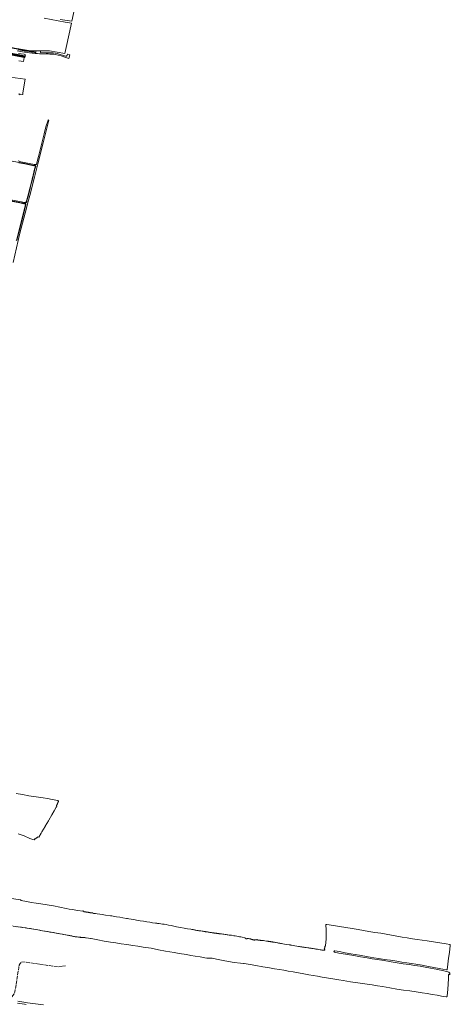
# Model space of a CAD drawing. Header units: metres. Extents: x 149984 to 156489, y 469398 to 478068.
# Tile 700 of 854: x 155778 to 156475, y 470646 to 472239. Entities that reach past the tile are written whole.
import ezdxf

# ---------------------------------------------------------------- set-up
doc = ezdxf.new("R2010")
doc.units = ezdxf.units.M
doc.header["$LTSCALE"] = 0.75
doc.linetypes.add('IE-TERREINAFSCHEIDING-SO', pattern=[10, 8, -2])
for name, color, linetype, lineweight in [('B-WE-GR-GRAS-GV', 252, 'Continuous', 13), ('B-WE-IE-TERREINAFSCHEIDING-G', 252, 'IE-TERREINAFSCHEIDING-SO', 18), ('B-WE-OG-TERREIN_OEVER-GV', 252, 'Continuous', 18), ('B-WE-OG-WATER_SLOOT-GV', 252, 'Continuous', 18), ('B-WE-OG-WEG-GV', 252, 'Continuous', 18), ('B-WE-VH-GESLOTENVERHARDING-GV', 252, 'Continuous', 18)]:
    doc.layers.add(name, color=color, linetype=linetype, lineweight=lineweight)

msp = doc.modelspace()

# ---------------------------------------------------------------- linework, layer by layer
at = {"layer": 'B-WE-GR-GRAS-GV', "flags": 128}
for points in [[(155844.009, 472239.353), (155862.53, 472236.707), (155870.203, 472272.294)], [(155773.916, 472192.679), (155786.285, 472190.356), (155795.048, 472188.866), (155799.1, 472188.577), (155802.001, 472188.577), (155803.791, 472188.577), (155811.8, 472188.577), (155826.484, 472188.842), (155851.223, 472184.344), (155853.736, 472194.001), (155862.203, 472233.292), (155852.149, 472235.144), (155817.792, 472241.552)], [(155776.769, 472172.731), (155784.385, 472171.461), (155785.633, 472178.101), (155742.979, 472186.133)], [(155776.168, 472118.449), (155778.575, 472119.211), (155778.447, 472118.698), (155778.204, 472117.729), (155783.141, 472118.108), (155783.433, 472119.784), (155783.591, 472120.81), (155786.998, 472142.894), (155754.866, 472147.115)], [(155760.669, 471948.366), (155781.168, 471944.646), (155786.347, 471943.603), (155786.883, 471943.531), (155787.371, 471943.504), (155787.7, 471943.539), (155787.979, 471943.621), (155788.337, 471943.837), (155788.706, 471944.19), (155788.868, 471944.458), (155789.199, 471945.376), (155789.568, 471946.675), (155789.872, 471947.904), (155790.376, 471949.809), (155791.264, 471953.344), (155792.912, 471959.893), (155794.606, 471966.519), (155796.097, 471971.978), (155797.257, 471976.69), (155798.318, 471981.06), (155798.93, 471983.732), (155799.441, 471985.419), (155799.87, 471986.856), (155800.272, 471988.312), (155800.697, 471990.011), (155801.175, 471992.553), (155801.663, 471995.043), (155802.278, 471997.375), (155802.83, 471999.116), (155803.352, 472000.492), (155803.708, 472001.489), (155803.843, 472001.995), (155803.84, 472002.15), (155803.723, 472002.256), (155803.053, 472002.455), (155801.15, 472002.895), (155786.664, 472005.797), (155777.104, 472007.776)], [(155787.243, 471940.856), (155778.513, 471943.027), (155679.393, 471960.934), (155651.27, 471965.504), (155624.614, 471970.456), (155599.302, 471975.605), (155597.668, 471975.906), (155525.644, 471988.825), (155502.732, 471992.452), (155470.487, 471998.357)], [(155773.067, 471882.591), (155774.519, 471887.733), (155782.747, 471920.493), (155787.809, 471939.928)], [(155775.981, 470921.977), (155785.364, 470918.519), (155785.753, 470918.375), (155794.773, 470914.135), (155799.641, 470912.742), (155801.658, 470912.129), (155802.575, 470913.427), (155803.075, 470913.561), (155803.574, 470913.696), (155804.073, 470913.83), (155804.457, 470914.129), (155804.841, 470914.427), (155805.225, 470914.726), (155805.609, 470915.024), (155805.993, 470915.323), (155806.377, 470915.622), (155806.761, 470915.92), (155807.145, 470916.219), (155807.528, 470916.518), (155807.912, 470916.816), (155809.409, 470916.396), (155813.195, 470922.871), (155814.278, 470924.724), (155819.333, 470933.353), (155819.782, 470934.12), (155824.75, 470942.798), (155825.403, 470943.939), (155830.434, 470952.581), (155834.135, 470958.939), (155837.553, 470965.008), (155837.867, 470965.463), (155838.243, 470965.646), (155838.071, 470967.529), (155838.273, 470967.982), (155838.474, 470968.436), (155838.676, 470968.889), (155838.877, 470969.342), (155839.079, 470969.796), (155839.28, 470970.249), (155839.482, 470970.703), (155839.684, 470971.156), (155839.885, 470971.609), (155840.087, 470972.063), (155840.288, 470972.516), (155840.49, 470972.97), (155840.691, 470973.423), (155840.893, 470973.876), (155841.094, 470974.33), (155841.296, 470974.783), (155840.301, 470975.956), (155830.926, 470977.489), (155823.58, 470978.702), (155816.235, 470979.915), (155804.804, 470981.662), (155793.373, 470983.409), (155783.1, 470985.198), (155772.826, 470986.987)], [(155885.251, 470753.591), (155894.204, 470752.171), (155904.603, 470750.255), (155915.002, 470748.34), (155925.401, 470746.424), (155929.411, 470745.852), (155933.831, 470745.222), (155942.26, 470744.019), (155951.83, 470742.571), (155961.399, 470741.124), (155969.722, 470739.787), (155978.044, 470738.45), (155991.236, 470736.59), (156002.846, 470733.957), (156014.378, 470732.026), (156021.259, 470730.911), (156028.14, 470729.796), (156036.175, 470728.13), (156048.46, 470726.276), (156055.351, 470725.084), (156062.242, 470723.892), (156070.101, 470722.618), (156077.96, 470721.344), (156081.102, 470720.731), (156084.829, 470720.499), (156086.158, 470720.416), (156089.823, 470720.358), (156096.997, 470719.161), (156107.403, 470716.839), (156116.422, 470715.288), (156125.441, 470713.737), (156135.576, 470712.576), (156140.278, 470712.149), (156141.56, 470712.032), (156150.975, 470710.255), (156160.39, 470708.477), (156171.451, 470706.574), (156182.512, 470704.671), (156190.654, 470703.418), (156198.795, 470702.164), (156205.686, 470700.955), (156212.577, 470699.746), (156221.047, 470698.257), (156229.517, 470696.767), (156237.81, 470695.053), (156246.102, 470693.338), (156253.017, 470692.31), (156259.931, 470691.281), (156267.465, 470690.02), (156277.786, 470688.425), (156288.106, 470686.829), (156294.912, 470685.561), (156301.718, 470684.292), (156313.506, 470682.451), (156325.293, 470680.609), (156336.908, 470678.947), (156348.523, 470677.285), (156356.987, 470675.973), (156365.45, 470674.662), (156376.999, 470672.572), (156388.547, 470670.481), (156399.151, 470668.97), (156409.756, 470667.459), (156419.616, 470665.972), (156429.475, 470664.485), (156437.55, 470663.178), (156445.626, 470661.871), (156453.701, 470660.564), (156460.914, 470659.326), (156468.127, 470658.088), (156468.879, 470657.926), (156469.172, 470658.034), (156469.44, 470658.193), (156469.675, 470658.397), (156469.87, 470658.64), (156470.019, 470658.914), (156470.116, 470659.21), (156470.854, 470670.46), (156471.867, 470686.934), (156472.349, 470693.854), (156472.393, 470694.003), (156472.463, 470694.143), (156472.558, 470694.267), (156472.674, 470694.372), (156472.807, 470694.454), (156472.953, 470694.511), (156473.106, 470694.54), (156473.263, 470694.54), (156473.417, 470694.513), (156473.563, 470694.457), (156473.696, 470694.376), (156473.813, 470694.272), (156473.909, 470694.149), (156473.981, 470694.01), (156474.026, 470693.861), (156474.044, 470693.705), (156474.049, 470693.779), (156474.084, 470694.276), (156474.12, 470694.773), (156474.155, 470695.271), (156474.096, 470695.777), (156474.037, 470696.284), (156474.432, 470696.827), (156473.525, 470696.755), (156472.957, 470697.439), (156472.613, 470697.969), (156471.293, 470698.513), (156469.357, 470699.038), (156462.015, 470700.593), (156454.672, 470702.147), (156442.781, 470704.391), (156434.42, 470705.897), (156426.058, 470707.402), (156417.697, 470708.908), (156408.249, 470710.285), (156398.801, 470711.662), (156389.027, 470713.278), (156379.252, 470714.894), (156367.971, 470716.523), (156356.689, 470718.152), (156348.671, 470719.568), (156340.652, 470720.983), (156329.884, 470722.965), (156319.115, 470724.946), (156308.878, 470726.569), (156298.641, 470728.192), (156294.886, 470728.686), (156287.826, 470730.173), (156286.882, 470730.752), (156286.829, 470731.574), (156286.999, 470732.054), (156287.22, 470732.363), (156288.163, 470732.195), (156295.769, 470731.137), (156304.987, 470729.443), (156314.205, 470727.748), (156321.273, 470726.459), (156328.34, 470725.169), (156339.691, 470723.24), (156351.042, 470721.312), (156359.497, 470719.984), (156367.952, 470718.655), (156378.129, 470717.117), (156388.305, 470715.579), (156396.503, 470714.19), (156404.701, 470712.801), (156412.102, 470711.752), (156419.503, 470710.703), (156429.62, 470708.994), (156439.737, 470707.284), (156448.408, 470705.451), (156457.078, 470703.618), (156468.866, 470701.494), (156469.79, 470701.668), (156470.029, 470701.942), (156471.116, 470711.005), (156472.339, 470720.453), (156473.562, 470729.9), (156475.037, 470741.036), (156474.898, 470741.994), (156474.451, 470742.592), (156468.266, 470743.688), (156458.032, 470745.251), (156447.798, 470746.815), (156437.564, 470748.378), (156429.626, 470749.548), (156421.689, 470750.718), (156413.751, 470751.888), (156405.39, 470753.303), (156397.029, 470754.717), (156388.668, 470756.132), (156379.953, 470757.677), (156371.237, 470759.221), (156362.522, 470760.766), (156352.928, 470762.306), (156343.334, 470763.845), (156334.69, 470765.516), (156326.045, 470767.186), (156315.988, 470768.793), (156305.931, 470770.4), (156295.884, 470771.861), (156285.836, 470773.322), (156275.007, 470775.176), (156274.047, 470775.216), (156273.746, 470774.579), (156273.898, 470773.399), (156274.31, 470767.718), (156274.297, 470758.966), (156274.11, 470751.805), (156273.239, 470740.337), (156272.851, 470739.887), (156272.217, 470739.914), (156271.974, 470738.389), (156271.922, 470737.887), (156271.87, 470737.384), (156271.168, 470735.742), (156271.265, 470735.635), (156271.394, 470735.32), (156271.559, 470734.796), (156271.724, 470734.411), (156271.888, 470734.074), (156271.959, 470733.829), (156271.878, 470733.526), (156271.645, 470733.467), (156271.108, 470733.501), (156270.513, 470733.465), (156269.696, 470733.382), (156269.136, 470733.335), (156268.6, 470733.276), (156267.911, 470733.391), (156267.187, 470733.553), (156266.008, 470733.82), (156264.233, 470734.085), (156261.186, 470734.699), (156260.042, 470734.93), (156258.442, 470735.091), (156257.404, 470735.206), (156256.248, 470735.449), (156255.104, 470735.611), (156253.165, 470736.086), (156251.928, 470736.282), (156250.749, 470736.42), (156249.826, 470736.605), (156248.729, 470736.732), (156247.539, 470736.847), (156246.955, 470736.962), (156246.102, 470737.183), (156244.527, 470737.355), (156241.935, 470737.736), (156240.791, 470737.863), (156239.916, 470738.001), (156238.783, 470738.268), (156238.117, 470738.383), (156237.184, 470738.487), (156235.946, 470738.601), (156234.942, 470738.717), (156233.822, 470738.855), (156232.654, 470739.063), (156231.02, 470739.247), (156229.607, 470739.525), (156226.689, 470739.975), (156223.735, 470740.402), (156220.571, 470741.038), (156218.283, 470741.56), (156216.625, 470741.86), (156216.462, 470741.88), (156214.302, 470742.148), (156209.282, 470742.875), (156204.145, 470743.917), (156201.845, 470744.403), (156200.934, 470744.507), (156200.106, 470744.564), (156198.985, 470744.702), (156198.063, 470744.805), (156196.884, 470745.048), (156196.078, 470745.234), (156195.447, 470745.396), (156193.544, 470745.836), (156192.003, 470746.079), (156190.812, 470746.193), (156189.867, 470746.309), (156189.213, 470746.471), (156188.676, 470746.61), (156188.034, 470746.714), (156187.287, 470746.806), (156186.551, 470746.887), (156185.723, 470746.99), (156184.929, 470747.129), (156183.994, 470747.349), (156183.294, 470747.441), (156182.477, 470747.51), (156181.987, 470747.498), (156181.649, 470747.439), (156181.205, 470747.438), (156180.82, 470747.601), (156180.271, 470747.833), (156179.336, 470748.112), (156177.702, 470748.284), (156174.784, 470748.688), (156172.846, 470748.895), (156172.204, 470748.975), (156171.959, 470749.08), (156171.83, 470749.266), (156169.962, 470749.16), (156169.468, 470749.223), (156168.975, 470749.286), (156168.481, 470749.35), (156167.988, 470749.413), (156167.494, 470749.476), (156167.001, 470749.54), (156166.507, 470749.603), (156166.014, 470749.666), (156165.52, 470749.729), (156165.027, 470749.793), (156164.533, 470749.856), (156164.039, 470749.919), (156162.55, 470750.636), (156162.259, 470750.496), (156161.7, 470750.39), (156161.493, 470750.365), (156161.025, 470750.307), (156160.699, 470750.318), (156159.977, 470750.317), (156159.43, 470750.235), (156158.744, 470750.024), (156158.209, 470749.778), (156157.72, 470749.836), (156157.103, 470749.963), (156156.602, 470749.985), (156156.159, 470750.031), (156155.798, 470750.287), (156155.168, 470750.67), (156154.434, 470750.843), (156153.642, 470750.982), (156153.211, 470751.063), (156152.861, 470751.202), (156152.15, 470751.457), (156151.544, 470751.619), (156150.973, 470751.746), (156149.925, 470751.954), (156148.679, 470752.196), (156148.003, 470752.277), (156147.072, 470752.252), (156146.595, 470752.123), (156146.374, 470751.948), (156146.13, 470751.808), (156145.618, 470751.76), (156145.361, 470751.795), (156144.954, 470751.864), (156144.802, 470751.957), (156144.499, 470752.084), (156144.242, 470752.305), (156144.079, 470752.561), (156143.845, 470752.84), (156143.483, 470753.096), (156142.714, 470753.49), (156141.828, 470753.687), (156138.287, 470754.403), (156135.9, 470754.888), (156133.839, 470755.152), (156132.104, 470755.557), (156129.892, 470756.007), (156126.923, 470756.526), (156124.815, 470756.941), (156121.113, 470757.552), (156119.518, 470757.666), (156117.085, 470757.813), (156115.339, 470758.066), (156113.767, 470758.297), (156112.346, 470758.678), (156110.937, 470758.897), (156108.644, 470759.173), (156107.049, 470759.391), (156105, 470759.76), (156104.045, 470759.875), (156103.196, 470759.769), (156102.544, 470759.873), (156102.02, 470760.023), (156101.216, 470760.161), (156100.262, 470760.253), (156099.284, 470760.356), (156098.306, 470760.471), (156097.41, 470760.621), (156096.56, 470760.794), (156096.047, 470760.933), (156095.442, 470761.036), (156094.72, 470761.058), (156093.952, 470760.964), (156093.556, 470761.057), (156093.218, 470761.184), (156092.788, 470761.265), (156092.264, 470761.299), (156091.926, 470761.356), (156091.437, 470761.495), (156090.634, 470761.645), (156089.807, 470761.76), (156088.887, 470761.875), (156087.944, 470761.978), (156087.094, 470762.082), (156086.221, 470762.278), (156084.789, 470762.497), (156083.997, 470762.705), (156083.159, 470762.82), (156082.227, 470762.935), (156080.586, 470763.258), (156079.049, 470763.407), (156078.164, 470763.592), (156077.337, 470763.777), (156076.429, 470763.868), (156074.997, 470764.145), (156073.356, 470764.34), (156071.609, 470764.57), (156070.189, 470764.649), (156069.561, 470764.707), (156069.304, 470764.823), (156068.78, 470764.95), (156067.942, 470765.041), (156067.15, 470765.133), (156066.603, 470765.249), (156065.869, 470765.422), (156064.88, 470765.595), (156063.436, 470765.767), (156062.458, 470765.94), (156061.177, 470766.299), (156060.245, 470766.519), (156058.848, 470766.761), (156056.869, 470767.037), (156055.053, 470767.348), (156049.792, 470768.265), (156044.579, 470769.155), (156038.32, 470770.2), (156032.045, 470771.32), (156027.92, 470772.254), (156023.598, 470773.2), (156019.232, 470774.041), (156015.048, 470774.853), (156011.82, 470775.419), (156009.547, 470775.74), (156006.85, 470776.116), (156004.093, 470776.492), (156002.655, 470776.641), (156001.155, 470776.835), (156000.472, 470777.008), (155998.063, 470777.388), (155993.323, 470777.921), (155988.927, 470778.731), (155983.988, 470779.443), (155978.851, 470780.214), (155973.258, 470781.221), (155971.091, 470781.634), (155967.242, 470782.208), (155963.028, 470782.959), (155958.498, 470783.646), (155954.875, 470784.344), (155952.964, 470784.775), (155951.377, 470784.696), (155945.268, 470785.818), (155940.357, 470786.742), (155935.023, 470787.556), (155929.446, 470788.487), (155927.142, 470788.914), (155925.02, 470789.327), (155917.324, 470790.354), (155911.884, 470791.288), (155907.839, 470791.814), (155903.643, 470792.4), (155901.068, 470792.656), (155899.236, 470792.861), (155897.479, 470793.082), (155896.932, 470793.272), (155896.702, 470793.496), (155896.503, 470793.736), (155896.439, 470793.992), (155894.469, 470793.853), (155893.976, 470793.933), (155893.482, 470794.013), (155892.989, 470794.092), (155892.495, 470794.172), (155892.002, 470794.252), (155891.508, 470794.331), (155891.015, 470794.411), (155890.521, 470794.491), (155890.027, 470794.57), (155889.534, 470794.65), (155889.04, 470794.73), (155888.547, 470794.809), (155888.053, 470794.889), (155887.56, 470794.969), (155887.066, 470795.049), (155886.573, 470795.128), (155886.079, 470795.208), (155885.586, 470795.288), (155885.092, 470795.367), (155884.598, 470795.447), (155884.105, 470795.527), (155883.611, 470795.606), (155883.118, 470795.686), (155882.624, 470795.766), (155882.131, 470795.845), (155881.088, 470796.943), (155880.62, 470796.505), (155872.5, 470797.818), (155862.959, 470799.332), (155858.633, 470800.018), (155853.418, 470800.846), (155843.152, 470802.966), (155832.885, 470805.085), (155822.708, 470806.744), (155812.531, 470808.403), (155804.733, 470809.561), (155796.935, 470810.719), (155790.068, 470812.048), (155783.201, 470813.376), (155780.811, 470814.129), (155780.27, 470814.405), (155780.11, 470814.944), (155778.986, 470815.127), (155758.532, 470818.456)], [(155772.035, 470771.851), (155783.234, 470770.154), (155794.433, 470768.458), (155804.959, 470766.694), (155815.484, 470764.929), (155826.01, 470763.165), (155834.968, 470761.538), (155843.927, 470759.91), (155852.885, 470758.283), (155860.528, 470756.767), (155868.171, 470755.251), (155870.958, 470754.9)], [(155788.66, 470645.36), (155786.172, 470645.942), (155775.046, 470647.76)]]:
    msp.add_lwpolyline(points, dxfattribs=at)
at = {"layer": 'B-WE-GR-GRAS-GV'}
for points in [[(155787.809, 471939.928, 0.53642489), (155787.243, 471940.856)], [(155870.958, 470754.9, 0.06074358), (155881.643, 470754.237)], [(155881.643, 470754.237, -0.13357757), (155885.251, 470753.591)]]:
    msp.add_lwpolyline(points, format="xyb", dxfattribs=at)
at = {"layer": 'B-WE-IE-TERREINAFSCHEIDING-G', "flags": 128}
for points in [[(155545.6, 470808.047), (155542.515, 470788.505), (155537.467, 470760.924), (155531.531, 470728.988), (155527.711, 470704.941), (155525.983, 470692.919), (155531.346, 470691.063), (155573.381, 470684.544), (155617.246, 470677.214), (155670.574, 470669.146), (155708.806, 470663.001), (155750.331, 470655.232), (155757.996, 470655.184), (155765.552, 470658.084), (155769.478, 470663.185), (155770.587, 470666.05), (155774.94, 470692.867), (155776.787, 470705.194), (155777.709, 470709.092), (155779.061, 470712.05), (155781.844, 470714.711), (155788.629, 470714.232), (155824.059, 470708.802), (155841.315, 470706.616), (155852.272, 470708.335)], [(155546.196, 470810.937), (155561.451, 470807.646), (155590.77, 470801.938), (155611.549, 470798.349), (155626.002, 470797.091), (155639.945, 470794.583), (155686.752, 470786.503), (155699.989, 470784.222), (155704.068, 470783.514), (155714.299, 470781.278), (155741.273, 470777.242), (155765.476, 470772.632), (155794.543, 470768.596), (155823.554, 470763.465), (155843.25, 470760.046), (155849.886, 470758.927), (155866.904, 470755.706), (155893.709, 470752.379)]]:
    msp.add_lwpolyline(points, dxfattribs=at)
at = {"layer": 'B-WE-OG-TERREIN_OEVER-GV', "flags": 128}
for points in [[(155442.847, 472242.303), (155463.553, 472238.454), (155480.314, 472235.481), (155480.644, 472235.418), (155498.123, 472232.334), (155513.012, 472229.592), (155525.388, 472227.345), (155552.387, 472222.623), (155560.536, 472221.138), (155567.429, 472219.843), (155574.245, 472218.472), (155581.404, 472217.102), (155592.409, 472215.198), (155601.129, 472213.408), (155624.587, 472209.219), (155659.735, 472202.745), (155678.546, 472199.242), (155717.807, 472192.007), (155731.287, 472189.684), (155745.871, 472187.056), (155766.549, 472183.248), (155769.77, 472182.635), (155785.875, 472179.838), (155786.005, 472180.763)], [(155786.005, 472180.763), (155778.74, 472182.15), (155761.71, 472185.36), (155739.12, 472189.46), (155719.37, 472192.9), (155703.42, 472195.72), (155687.89, 472198.36), (155672.87, 472201.2), (155654.63, 472204.32), (155642.89, 472206.59), (155628.05, 472209.17), (155613.46, 472211.8), (155597.12, 472214.83), (155577.94, 472218.25), (155554.25, 472222.82), (155528.73, 472227.26), (155499.49, 472232.67), (155479.41, 472236.48), (155459.54, 472239.98)], [(155801.737, 472187.222), (155800.669, 472187.285), (155792.558, 472188.58), (155781.095, 472190.407), (155763.426, 472193.72), (155746.595, 472196.729), (155722.681, 472200.918), (155706.801, 472203.85), (155686.086, 472207.582), (155667.96, 472210.856), (155655.279, 472213.103), (155640.923, 472215.731), (155622.34, 472219.31), (155611.411, 472221.138), (155599.34, 472223.423), (155595.359, 472224.163), (155585.955, 472225.964), (155585.69, 472225.33), (155586.24, 472225.35)], [(155620.67, 472207.972), (155620.742, 472207.962), (155624.71, 472207.432), (155649.449, 472203.199), (155742.979, 472186.133), (155785.633, 472178.101), (155785.765, 472179.047), (155768.678, 472182.141), (155743.442, 472186.643), (155721.92, 472190.58), (155700.403, 472194.306), (155679.713, 472198.048), (155663.487, 472200.93), (155640.995, 472204.923), (155625.687, 472207.811), (155621.884, 472208.182)], [(155776.26, 472190.43), (155782.23, 472189.35), (155788.1, 472188.35), (155793.53, 472187.55), (155798.14, 472186.63), (155802.18, 472186.16), (155803.35, 472186.1), (155804.3, 472186.15), (155804.53, 472186.46), (155804.66, 472186.76), (155804.69, 472187.23), (155804.61, 472187.62), (155804, 472188.49), (155803.791, 472188.577), (155802.001, 472188.577), (155799.1, 472188.577), (155795.048, 472188.866), (155786.285, 472190.356), (155773.916, 472192.679)], [(155775.443, 472192.056), (155785.333, 472190.291), (155795.608, 472188.554), (155801.761, 472187.842)], [(155788.106, 471940.967), (155781.275, 471942.658), (155770.537, 471944.793), (155750.705, 471948.441), (155731.83, 471951.814), (155712.172, 471955.306), (155690.124, 471959.266), (155668.053, 471963.175), (155647.795, 471966.665), (155611.447, 471973.366), (155599.004, 471975.957), (155580.437, 471979.261), (155562.219, 471982.493), (155542.766, 471985.983), (155522.305, 471989.776), (155502.38, 471992.875), (155483.262, 471996.161), (155472.229, 471998.257), (155450.421, 472002.017), (155429.929, 472005.546), (155408.23, 472009.32), (155385.938, 472013.003), (155368.014, 472016.371), (155363.349, 472017.07)], [(155760.596, 471947.966), (155781.087, 471944.247), (155786.275, 471943.067), (155786.832, 471942.992), (155787.384, 471942.962), (155787.805, 471943.006), (155788.199, 471943.122), (155788.667, 471943.405), (155789.131, 471943.849), (155789.358, 471944.224), (155789.714, 471945.211), (155790.09, 471946.536), (155790.396, 471947.77), (155790.9, 471949.674), (155791.789, 471953.212), (155793.436, 471959.76), (155795.129, 471966.381), (155796.621, 471971.842), (155797.782, 471976.562), (155798.844, 471980.935), (155799.453, 471983.593), (155799.959, 471985.264), (155800.39, 471986.706), (155800.795, 471988.174), (155801.225, 471989.895), (155801.706, 471992.451), (155802.19, 471994.922), (155802.798, 471997.225), (155803.341, 471998.938), (155803.86, 472000.305), (155804.225, 472001.328), (155804.379, 472001.905), (155804.406, 472002.293), (155804.299, 472002.547), (155803.939, 472002.756), (155803.193, 472002.978), (155801.483, 472003.385), (155801.15, 472002.895), (155803.053, 472002.455), (155803.723, 472002.256), (155803.84, 472002.15), (155803.843, 472001.995), (155803.708, 472001.489), (155803.352, 472000.492), (155802.83, 471999.116), (155802.278, 471997.375), (155801.663, 471995.043), (155801.175, 471992.553), (155800.697, 471990.011), (155800.272, 471988.312), (155799.87, 471986.856), (155799.441, 471985.419), (155798.93, 471983.732), (155798.318, 471981.06), (155797.257, 471976.69), (155796.097, 471971.978), (155794.606, 471966.519), (155792.912, 471959.893), (155791.264, 471953.344), (155790.376, 471949.809), (155789.872, 471947.904), (155789.568, 471946.675), (155789.199, 471945.376), (155788.868, 471944.458), (155788.706, 471944.19), (155788.337, 471943.837), (155787.979, 471943.621), (155787.7, 471943.539), (155787.371, 471943.504), (155786.883, 471943.531), (155786.347, 471943.603), (155781.168, 471944.646), (155760.669, 471948.366)], [(155777.104, 472007.776), (155786.664, 472005.797), (155801.15, 472002.895), (155801.483, 472003.385), (155786.894, 472006.224), (155766.221, 472010.032)], [(155679.393, 471960.934), (155778.513, 471943.027), (155787.243, 471940.856)], [(155787.809, 471939.928), (155782.747, 471920.493), (155774.519, 471887.733), (155773.067, 471882.591), (155772.862, 471881.742)], [(155773.588, 471882.584), (155777.469, 471897.214), (155784.85, 471926.101), (155788.411, 471940.063)]]:
    msp.add_lwpolyline(points, dxfattribs=at)
at = {"layer": 'B-WE-OG-TERREIN_OEVER-GV'}
for points in [[(155801.761, 472187.842, -0.82302062), (155801.737, 472187.222)], [(155787.243, 471940.856, -0.53642489), (155787.809, 471939.928)], [(155788.411, 471940.063, 0.3987662), (155788.106, 471940.967)]]:
    msp.add_lwpolyline(points, format="xyb", dxfattribs=at)
at = {"layer": 'B-WE-OG-WATER_SLOOT-GV', "flags": 128}
for points in [[(155801.761, 472187.842), (155795.608, 472188.554), (155785.333, 472190.291), (155775.443, 472192.056), (155764.806, 472194.086), (155750.211, 472196.892)], [(155763.426, 472193.72), (155781.095, 472190.407), (155792.558, 472188.58), (155800.669, 472187.285), (155801.737, 472187.222)], [(155768.678, 472182.141), (155785.765, 472179.047), (155785.875, 472179.838), (155769.77, 472182.635)], [(155368.268, 472082.216), (155380.304, 472079.688), (155389.624, 472077.957), (155408.879, 472074.38), (155412.706, 472073.683), (155445.109, 472068.068), (155474.668, 472062.615), (155485.676, 472060.391), (155542.965, 472049.955), (155576.385, 472043.47), (155581.401, 472042.497), (155611.646, 472036.836), (155632.352, 472033.202), (155653.753, 472029.31), (155675.079, 472025.617), (155698.175, 472021.662), (155719.87, 472018.059), (155743.621, 472013.934), (155766.221, 472010.032), (155786.894, 472006.224), (155801.483, 472003.385), (155802.572, 472004.988)], [(155767.856, 471846.353), (155778.572, 471893.724), (155787.167, 471925.851), (155792.817, 471946.97), (155794.843, 471954.541), (155802.348, 471984.464), (155807.706, 472005.824), (155816.284, 472039.986), (155825.647, 472076.56), (155824.256, 472076.873), (155824.141, 472076.463), (155820.783, 472065.835), (155817.76, 472054.223), (155813.702, 472036.99), (155808.642, 472017.74), (155805.772, 472005.495)], [(155363.349, 472017.07), (155368.014, 472016.371), (155385.938, 472013.003), (155408.23, 472009.32), (155429.929, 472005.546), (155450.421, 472002.017), (155472.229, 471998.257), (155483.262, 471996.161), (155502.38, 471992.875), (155522.305, 471989.776), (155542.766, 471985.983), (155562.219, 471982.493), (155580.437, 471979.261), (155599.004, 471975.957), (155611.447, 471973.366), (155647.795, 471966.665), (155668.053, 471963.175), (155690.124, 471959.266), (155712.172, 471955.306), (155731.83, 471951.814), (155750.705, 471948.441), (155770.537, 471944.793), (155781.275, 471942.658), (155788.106, 471940.967)], [(155804.315, 472004.663), (155802.572, 472004.988), (155801.483, 472003.385), (155803.193, 472002.978), (155803.939, 472002.756), (155804.299, 472002.547), (155804.406, 472002.293), (155804.379, 472001.905), (155804.225, 472001.328), (155803.86, 472000.305), (155803.341, 471998.938), (155802.798, 471997.225), (155802.19, 471994.922), (155801.706, 471992.451), (155801.225, 471989.895), (155800.795, 471988.174), (155800.39, 471986.706), (155799.959, 471985.264), (155799.453, 471983.593), (155798.844, 471980.935), (155797.782, 471976.562), (155796.621, 471971.842), (155795.129, 471966.381), (155793.436, 471959.76), (155791.789, 471953.212), (155790.9, 471949.674), (155790.396, 471947.77), (155790.09, 471946.536), (155789.714, 471945.211), (155789.358, 471944.224), (155789.131, 471943.849), (155788.667, 471943.405), (155788.199, 471943.122), (155787.805, 471943.006), (155787.384, 471942.962), (155786.832, 471942.992), (155786.275, 471943.067), (155781.087, 471944.247), (155760.596, 471947.966)], [(155802.572, 472004.988), (155796.347, 472006.149), (155780.196, 472009.345), (155775.75, 472010.552)], [(155788.411, 471940.063), (155784.85, 471926.101), (155777.469, 471897.214), (155773.588, 471882.584)]]:
    msp.add_lwpolyline(points, dxfattribs=at)
at = {"layer": 'B-WE-OG-WATER_SLOOT-GV'}
for points in [[(155801.737, 472187.222, 0.82302062), (155801.761, 472187.842)], [(155805.772, 472005.495, -0.42640684), (155804.315, 472004.663)], [(155788.106, 471940.967, -0.3987662), (155788.411, 471940.063)]]:
    msp.add_lwpolyline(points, format="xyb", dxfattribs=at)
at = {"layer": 'B-WE-OG-WEG-GV', "flags": 128}
for points in [[(155852.482, 472180.29), (155838.823, 472184.338), (155832.515, 472185.585), (155821.162, 472185.758), (155811.873, 472186.141), (155811.836, 472187.364), (155811.8, 472188.577), (155803.791, 472188.577), (155804, 472188.49), (155804.61, 472187.62), (155804.69, 472187.23), (155804.66, 472186.76), (155804.53, 472186.46), (155804.3, 472186.15), (155803.35, 472186.1), (155802.18, 472186.16), (155798.14, 472186.63), (155793.53, 472187.55), (155788.1, 472188.35), (155782.23, 472189.35), (155776.26, 472190.43)], [(155761.71, 472185.36), (155778.74, 472182.15), (155786.005, 472180.763), (155785.875, 472179.838), (155785.765, 472179.047), (155785.633, 472178.101), (155786.91, 472177.86), (155787.158, 472179.324), (155787.358, 472180.505), (155787.609, 472182.188), (155785.547, 472183.271), (155776.44, 472184.67)], [(155774.245, 472188.713), (155779.42, 472187.76), (155786.077, 472186.704), (155787.74, 472186.44), (155794.36, 472185.52), (155798.78, 472184.97), (155803.34, 472184.5), (155806.95, 472184.22), (155810.17, 472184.11), (155813.62, 472184.08), (155819.96, 472184.08), (155821.97, 472183.91), (155824.35, 472183.75), (155826.98, 472183.6), (155829.61, 472183.42), (155831.86, 472183.24), (155833.46, 472183.17), (155835.79, 472182.995), (155845.52, 472180.507), (155852.795, 472178.077), (155857.626, 472176.295), (155857.643, 472176.286), (155859.217, 472182.454), (155859.074, 472182.473), (155856.289, 472183.128), (155855.724, 472183.268), (155855.285, 472181.556)]]:
    msp.add_lwpolyline(points, dxfattribs=at)
at = {"layer": 'B-WE-OG-WEG-GV'}
msp.add_lwpolyline([(155855.285, 472181.556, -0.40639698), (155852.482, 472180.29)], format="xyb", dxfattribs=at)
at = {"layer": 'B-WE-VH-GESLOTENVERHARDING-GV', "flags": 128}
for points in [[(155775.046, 470647.76), (155786.172, 470645.942), (155788.66, 470645.36)], [(155816.879, 470645.167), (155790.884, 470648.497), (155788.384, 470648.817), (155775.161, 470650.889)]]:
    msp.add_lwpolyline(points, dxfattribs=at)

doc.saveas('drawing.dxf')
